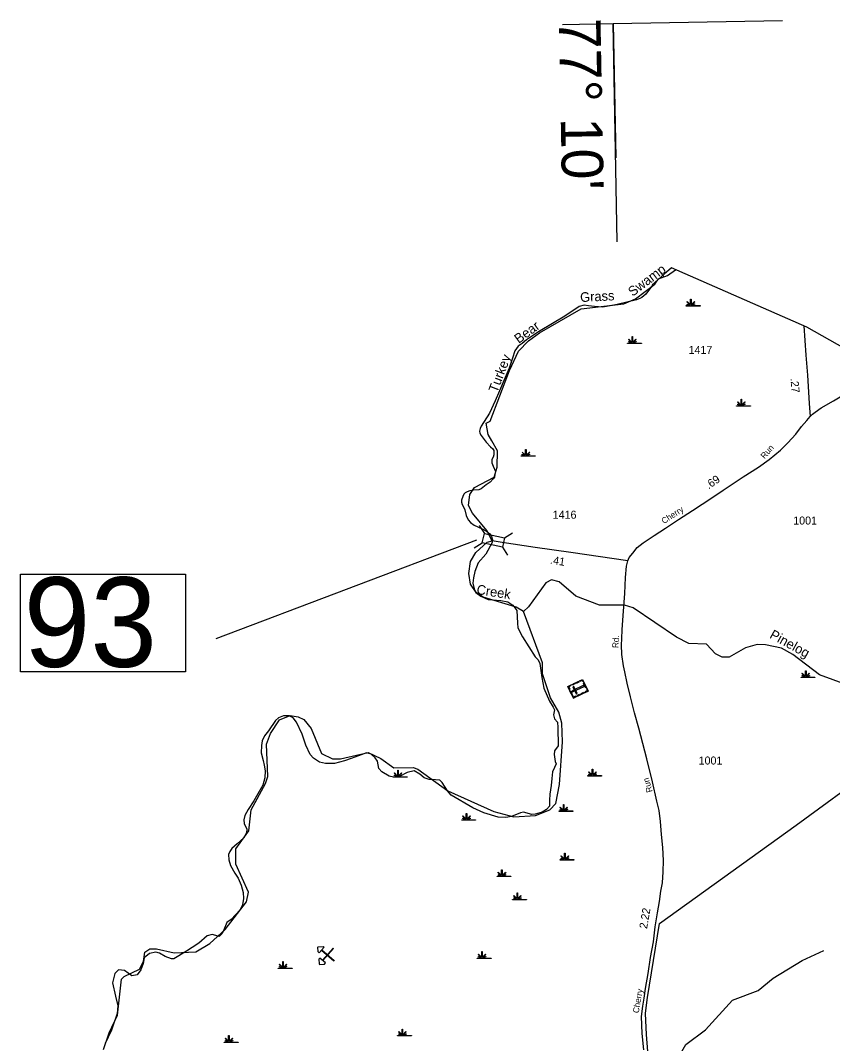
# Model space of a CAD drawing. Extents: x 2532689 to 2764727, y 536648 to 732970.
# Drawn here: x 2534688 to 2547375, y 716987 to 732970 of the extents above; entities that cross this region are included whole.
import ezdxf

# ---------------------------------------------------------------- set-up
doc = ezdxf.new("R2010")
doc.units = 0
for name, color, linetype in [('Exist Boundary Land Use US Fish and Wildlife Service', 7, 'Continuous'), ('Exist Boundary Political CountyLine', 7, 'Continuous'), ('Exist Cultural Cemetery CELL', 7, 'Continuous'), ('Exist Geographical Pit Clay CELL', 7, 'Continuous'), ('Exist Hydrographic Creek Single Shore', 7, 'Continuous'), ('Exist Hydrographic Creek Single Shore Label', 7, 'Continuous'), ('Exist Hydrographic Swamp CELL', 7, 'Continuous'), ('Exist Road Secondary Mileage Hundredths English Label', 7, 'Continuous'), ('Exist Road Secondary Structure Standard Bridge CELL', 7, 'Continuous'), ('Exist Road Secondary Structure Standard Bridge Number Label', 7, 'Continuous'), ('Exist Road Secondary Type 51 Attributed', 7, 'Continuous'), ('Exist Road Secondary Type 51 Label', 7, 'Continuous'), ('Exist Road Secondary Type 51 Number Label', 7, 'Continuous'), ('Map Preparation Longitude Latitude Label', 7, 'Continuous'), ('Map Preparation Longitude Latitude Lines', 7, 'Continuous')]:
    doc.layers.add(name, color=color, linetype=linetype)

msp = doc.modelspace()

# ---------------------------------------------------------------- linework, layer by layer
at = {"layer": 'Exist Boundary Land Use US Fish and Wildlife Service'}
msp.add_lwpolyline([(2544659, 714687), (2544467, 717126), (2544455, 717454), (2544465, 717546), (2544486, 717704), (2544673, 718860), (2546809, 720401), (2549173, 722126)], dxfattribs=at)
at = {"layer": 'Exist Boundary Political CountyLine'}
for points in [[(2544857, 729105), (2544743, 729008), (2544555, 728841), (2544562, 728834), (2544459, 728692), (2544398, 728642), (2544367, 728625), (2544314, 728603), (2544161, 728571), (2544012, 728532), (2543899, 728511), (2543786, 728490), (2543654, 728500), (2543564, 728513), (2543497, 728523), (2543419, 728499), (2543192, 728350), (2542780, 728103), (2542596, 727982), (2542529, 727925), (2542462, 727881), (2542410, 727809), (2542375, 727692), (2542321, 727539), (2542261, 727394), (2542174, 727183), (2542103, 727026), (2542015, 726835), (2541887, 726633)], [(2594930, 702539), (2594125, 702951), (2591448, 704307), (2588259, 705761), (2583625, 707815), (2577241, 711578), (2574077, 712998), (2571328, 714581), (2560378, 720855), (2555265, 723493), (2546974, 728176), (2544857, 729105)], [(2541887, 726633), (2541871, 726596), (2541862, 726556), (2541866, 726521), (2541885, 726485), (2541966, 726383), (2542030, 726309), (2542068, 726276), (2542083, 726250), (2542085, 726225), (2542086, 726183), (2542076, 726148), (2542053, 726112), (2542050, 726059), (2542073, 726008), (2542095, 725959), (2542109, 725924), (2542101, 725875), (2542094, 725836), (2542075, 725808), (2542029, 725759), (2541962, 725714), (2541888, 725655), (2541851, 725638), (2541766, 725632), (2541710, 725622), (2541665, 725608), (2541635, 725592), (2541614, 725567), (2541598, 725533), (2541581, 725475), (2541578, 725443), (2541587, 725409), (2541616, 725359), (2541629, 725325), (2541654, 725235), (2541684, 725170), (2541721, 725128), (2541776, 725083), (2541901, 725026), (2541969, 724993), (2542019, 724950), (2542045, 724906), (2542062, 724854), (2542058, 724813), (2541957, 724632), (2541837, 724497), (2541787, 724363), (2541768, 724263), (2541758, 724178), (2541778, 724093), (2541805, 724035), (2541882, 723975), (2541994, 723925), (2542191, 723910), (2542301, 723888), (2542380, 723833), (2542445, 723750), (2542453, 723553), (2542458, 723479), (2542532, 723339), (2542732, 723030), (2542777, 722980), (2542802, 722923), (2542836, 722703), (2542866, 722539), (2542951, 722334), (2543011, 722244), (2543031, 722199), (2543016, 722120), (2543031, 722060), (2543076, 722005), (2543086, 721925), (2543091, 721636), (2543031, 721559), (2543026, 721504), (2543041, 721394), (2543056, 721359), (2543031, 721299), (2543001, 721230), (2542991, 721125), (2542981, 721020), (2542961, 720885), (2542956, 720788), (2542951, 720693), (2542906, 720644), (2542841, 720604), (2542732, 720569), (2542677, 720564), (2542547, 720599), (2542498, 720589), (2542358, 720534), (2542273, 720519), (2542154, 720524), (2541925, 720589), (2541755, 720668), (2541416, 720868), (2541361, 720935), (2541277, 721065), (2541242, 721100), (2541172, 721105)], [(2541172, 721105), (2541072, 721110), (2540998, 721140), (2540928, 721195), (2540838, 721247), (2540729, 721222), (2540609, 721157), (2540514, 721147), (2540449, 721162), (2540335, 721232), (2540285, 721282), (2540265, 721397), (2540230, 721451), (2540170, 721506), (2540096, 721526), (2539971, 721481), (2539856, 721441), (2539752, 721402), (2539592, 721362), (2539453, 721362), (2539358, 721382), (2539268, 721446), (2539214, 721501), (2539149, 721646), (2539089, 721820), (2538999, 722005), (2538950, 722077), (2538885, 722107), (2538800, 722107), (2538720, 722077), (2538675, 722035), (2538561, 721870), (2538501, 721796), (2538466, 721716), (2538456, 721641), (2538451, 721526), (2538479, 721410), (2538496, 721334), (2538511, 721247), (2538506, 721137), (2538476, 721023), (2538376, 720852), (2538332, 720777), (2538244, 720642), (2538192, 720550), (2538177, 720483), (2538185, 720425), (2538227, 720338), (2538219, 720281), (2538177, 720198), (2538072, 720106), (2537993, 720033), (2537958, 719985), (2537938, 719940), (2537943, 719856), (2537968, 719766), (2538040, 719651), (2538092, 719568), (2538137, 719463), (2538167, 719346), (2538175, 719251), (2538155, 719156), (2538115, 719071), (2537980, 718926), (2537913, 718876), (2537866, 718763), (2537838, 718704), (2537791, 718661), (2537739, 718674), (2537684, 718689), (2537604, 718669), (2537474, 718554), (2537372, 718488), (2537283, 718428), (2537086, 718312), (2537046, 718312), (2536951, 718345), (2536862, 718397), (2536802, 718412), (2536702, 718396), (2536622, 718326), (2536607, 718236), (2536568, 718136), (2536513, 718062), (2536428, 718047), (2536313, 718126), (2536219, 718141), (2536164, 718082), (2536124, 717937), (2536174, 717727), (2536209, 717578), (2536199, 717458), (2536109, 717196), (2536014, 716987)]]:
    msp.add_lwpolyline(points, dxfattribs=at)
at = {"layer": 'Exist Cultural Cemetery CELL'}
for points in [[(2543326, 722385), (2543240, 722565), (2543470, 722674), (2543556, 722494)], [(2543350, 722604), (2543311, 722586), (2543306, 722596), (2543346, 722615)], [(2543410, 722633), (2543371, 722614), (2543366, 722624), (2543405, 722643)], [(2543485, 722644), (2543474, 722639), (2543465, 722659), (2543428, 722642), (2543423, 722652), (2543470, 722674)], [(2543521, 722541), (2543484, 722618), (2543495, 722623), (2543531, 722546)], [(2543280, 722583), (2543284, 722573), (2543255, 722559), (2543273, 722523), (2543263, 722518), (2543240, 722565)], [(2543294, 722452), (2543272, 722499), (2543282, 722503), (2543305, 722457)], [(2543365, 722403), (2543360, 722414), (2543331, 722400), (2543314, 722436), (2543304, 722432), (2543326, 722385)], [(2543306, 722496), (2543314, 722479), (2543497, 722566), (2543489, 722583)], [(2543370, 722451), (2543387, 722459), (2543336, 722565), (2543319, 722557)], [(2543432, 722435), (2543393, 722417), (2543388, 722427), (2543427, 722446)], [(2543493, 722464), (2543454, 722446), (2543449, 722456), (2543488, 722475)], [(2543542, 722524), (2543531, 722519), (2543541, 722499), (2543504, 722482), (2543509, 722472), (2543556, 722494)]]:
    msp.add_lwpolyline(points, close=True, dxfattribs=at)
at = {"layer": 'Exist Geographical Pit Clay CELL'}
for points in [[(2539340, 718500), (2539416, 718505), (2539433, 718490), (2539356, 718403), (2539339, 718418), (2539334, 718493)], [(2539392, 718443), (2539397, 718449), (2539588, 718282), (2539583, 718276)], [(2539405, 718288), (2539411, 718282), (2539579, 718473), (2539573, 718479)], [(2539361, 718224), (2539437, 718229), (2539452, 718246), (2539365, 718323), (2539349, 718306), (2539354, 718230)]]:
    msp.add_lwpolyline(points, close=True, dxfattribs=at)
at = {"layer": 'Exist Hydrographic Creek Single Shore'}
for points in [[(2544658, 728936), (2544798, 728987), (2544922, 729076)], [(2541965, 726679), (2542024, 726711), (2542326, 727502), (2542469, 727803), (2542626, 727967), (2542799, 728092), (2543449, 728463), (2544115, 728543), (2544297, 728622), (2544601, 728851), (2544658, 728936)], [(2542545, 723738), (2542435, 723803), (2541916, 723959), (2541806, 724033), (2541720, 724165), (2541692, 724331), (2541721, 724516), (2541802, 724657), (2541982, 724819), (2542060, 724838), (2541972, 725002), (2541750, 725275), (2541689, 725391), (2541711, 725566), (2541784, 725674), (2542090, 725837), (2542136, 725990), (2542141, 726247), (2542053, 726404), (2541994, 726503), (2541965, 726679)], [(2548262, 722352), (2548219, 722393), (2547968, 722455), (2547171, 722747), (2546757, 723066), (2546580, 723163), (2546329, 723216), (2546196, 723223), (2546014, 723170), (2545758, 723022), (2545650, 723021), (2545549, 723076), (2545404, 723224), (2545129, 723236), (2544936, 723333), (2544260, 723795), (2544126, 723835), (2543735, 723836), (2543365, 723978), (2543102, 724198), (2542986, 724229), (2542895, 724186), (2542627, 723807), (2542545, 723738)], [(2538734, 722044), (2538900, 722113), (2539025, 722092), (2539118, 722050), (2539228, 721910), (2539394, 721516), (2539562, 721434), (2539687, 721436), (2540119, 721535), (2540320, 721439), (2540523, 721293), (2540823, 721298), (2540898, 721275), (2541363, 720933), (2542085, 720614), (2542395, 720528), (2542736, 720552), (2542960, 720640), (2543050, 720738), (2543111, 721033), (2543157, 721701), (2543144, 721990), (2543099, 722165), (2542970, 722387), (2542846, 722762), (2542843, 722936), (2542545, 723738)], [(2535987, 716893), (2536074, 717153), (2536202, 717430), (2536267, 717991), (2536307, 718032), (2536547, 718147), (2536612, 718271), (2536634, 718413), (2536708, 718465), (2536816, 718466), (2537092, 718405), (2537426, 718419), (2537647, 718549), (2537886, 718769), (2538220, 719200), (2538250, 719352), (2538051, 719790), (2538055, 720030), (2538258, 720311), (2538293, 720637), (2538519, 721047), (2538551, 721157), (2538532, 721665), (2538596, 721832), (2538734, 722044)], [(2543842, 712954), (2543815, 713071), (2543790, 713096), (2543716, 713461), (2543696, 714117), (2543625, 714360), (2543630, 714541), (2543910, 715173), (2544138, 715451), (2544352, 715598), (2544550, 715701), (2544656, 715827), (2544727, 716086), (2544748, 716280), (2544861, 716488), (2544980, 716792), (2545085, 716970), (2545389, 717199), (2545814, 717666), (2546212, 717814), (2546450, 718010), (2546903, 718285), (2547237, 718442)]]:
    msp.add_lwpolyline(points, dxfattribs=at)
at = {"layer": 'Exist Hydrographic Swamp CELL'}
for points in [[(2545087, 728517), (2545140, 728517), (2545142, 728520), (2545103, 728535), (2545106, 728540), (2545144, 728525), (2545146, 728527), (2545101, 728572), (2545106, 728577), (2545152, 728532), (2545158, 728534), (2545158, 728617), (2545165, 728617), (2545165, 728534), (2545172, 728532), (2545217, 728577), (2545222, 728572), (2545178, 728527), (2545180, 728524), (2545220, 728542), (2545223, 728537), (2545182, 728520), (2545184, 728517), (2545305, 728517), (2545305, 728509), (2545087, 728509)], [(2544172, 727929), (2544225, 727929), (2544227, 727933), (2544188, 727948), (2544191, 727953), (2544229, 727937), (2544231, 727940), (2544186, 727985), (2544191, 727990), (2544237, 727944), (2544243, 727947), (2544243, 728030), (2544250, 728030), (2544250, 727947), (2544257, 727944), (2544302, 727990), (2544307, 727985), (2544263, 727940), (2544265, 727936), (2544305, 727955), (2544308, 727950), (2544267, 727932), (2544269, 727929), (2544390, 727929), (2544390, 727922), (2544172, 727922)], [(2545875, 726952), (2545927, 726952), (2545929, 726956), (2545891, 726971), (2545894, 726976), (2545932, 726960), (2545933, 726963), (2545889, 727008), (2545894, 727013), (2545939, 726967), (2545946, 726970), (2545946, 727053), (2545953, 727053), (2545953, 726970), (2545959, 726967), (2546005, 727013), (2546010, 727008), (2545965, 726963), (2545967, 726960), (2546008, 726978), (2546011, 726973), (2545970, 726955), (2545971, 726952), (2546092, 726952), (2546092, 726945), (2545875, 726945)], [(2542510, 726168), (2542562, 726168), (2542564, 726171), (2542526, 726186), (2542529, 726192), (2542567, 726176), (2542568, 726179), (2542524, 726223), (2542529, 726228), (2542574, 726183), (2542581, 726185), (2542581, 726268), (2542588, 726268), (2542588, 726185), (2542594, 726183), (2542639, 726228), (2542645, 726223), (2542600, 726179), (2542602, 726175), (2542643, 726194), (2542645, 726189), (2542604, 726171), (2542606, 726168), (2542727, 726168), (2542727, 726161), (2542510, 726161)], [(2546883, 722711), (2546935, 722711), (2546937, 722715), (2546899, 722730), (2546902, 722735), (2546940, 722719), (2546941, 722722), (2546897, 722767), (2546902, 722772), (2546947, 722726), (2546954, 722729), (2546954, 722812), (2546961, 722812), (2546961, 722729), (2546967, 722726), (2547012, 722772), (2547018, 722767), (2546973, 722722), (2546975, 722718), (2547016, 722737), (2547019, 722732), (2546978, 722714), (2546979, 722711), (2547100, 722711), (2547100, 722704), (2546883, 722704)], [(2540512, 721156), (2540564, 721156), (2540566, 721160), (2540528, 721175), (2540531, 721180), (2540569, 721164), (2540570, 721167), (2540526, 721212), (2540531, 721217), (2540576, 721171), (2540583, 721174), (2540583, 721257), (2540590, 721257), (2540590, 721174), (2540596, 721171), (2540642, 721217), (2540647, 721212), (2540602, 721167), (2540604, 721163), (2540645, 721182), (2540648, 721177), (2540607, 721159), (2540608, 721156), (2540729, 721156), (2540729, 721149), (2540512, 721149)], [(2543551, 721173), (2543603, 721173), (2543605, 721177), (2543567, 721192), (2543570, 721197), (2543608, 721181), (2543609, 721184), (2543565, 721229), (2543570, 721234), (2543615, 721188), (2543621, 721191), (2543621, 721274), (2543629, 721274), (2543629, 721191), (2543635, 721188), (2543680, 721234), (2543685, 721229), (2543641, 721184), (2543643, 721181), (2543684, 721199), (2543686, 721194), (2543645, 721176), (2543647, 721173), (2543768, 721173), (2543768, 721166), (2543551, 721166)], [(2543102, 720620), (2543154, 720621), (2543156, 720624), (2543118, 720639), (2543121, 720644), (2543159, 720628), (2543160, 720631), (2543116, 720676), (2543121, 720681), (2543166, 720636), (2543173, 720638), (2543173, 720721), (2543180, 720721), (2543180, 720638), (2543186, 720636), (2543231, 720681), (2543237, 720676), (2543192, 720631), (2543194, 720628), (2543235, 720646), (2543237, 720641), (2543196, 720623), (2543198, 720621), (2543319, 720620), (2543319, 720613), (2543102, 720613)], [(2541582, 720482), (2541635, 720482), (2541637, 720486), (2541599, 720501), (2541602, 720506), (2541639, 720490), (2541641, 720493), (2541596, 720538), (2541602, 720543), (2541647, 720497), (2541653, 720500), (2541653, 720583), (2541660, 720583), (2541660, 720500), (2541667, 720497), (2541712, 720543), (2541717, 720538), (2541673, 720493), (2541675, 720490), (2541716, 720508), (2541718, 720503), (2541677, 720485), (2541679, 720482), (2541800, 720482), (2541800, 720475), (2541582, 720475)], [(2543119, 719860), (2543172, 719860), (2543174, 719864), (2543135, 719879), (2543138, 719884), (2543176, 719868), (2543177, 719871), (2543133, 719916), (2543138, 719921), (2543183, 719875), (2543190, 719878), (2543190, 719961), (2543197, 719961), (2543197, 719878), (2543203, 719875), (2543249, 719921), (2543254, 719916), (2543209, 719871), (2543211, 719867), (2543252, 719886), (2543255, 719881), (2543214, 719863), (2543215, 719860), (2543336, 719860), (2543336, 719853), (2543119, 719853)], [(2542135, 719601), (2542187, 719601), (2542189, 719605), (2542151, 719620), (2542154, 719625), (2542192, 719609), (2542193, 719612), (2542149, 719656), (2542154, 719662), (2542199, 719616), (2542206, 719619), (2542206, 719702), (2542213, 719702), (2542213, 719619), (2542219, 719616), (2542265, 719662), (2542270, 719656), (2542225, 719612), (2542227, 719608), (2542268, 719627), (2542271, 719622), (2542230, 719604), (2542231, 719601), (2542352, 719601), (2542352, 719594), (2542135, 719594)], [(2542376, 719238), (2542429, 719238), (2542431, 719242), (2542393, 719257), (2542396, 719262), (2542433, 719246), (2542435, 719249), (2542391, 719294), (2542396, 719299), (2542441, 719253), (2542447, 719256), (2542447, 719339), (2542455, 719339), (2542455, 719256), (2542461, 719253), (2542506, 719299), (2542511, 719294), (2542467, 719249), (2542469, 719245), (2542510, 719264), (2542512, 719259), (2542471, 719241), (2542473, 719238), (2542594, 719238), (2542594, 719231), (2542376, 719231)], [(2541824, 718323), (2541877, 718323), (2541879, 718326), (2541840, 718341), (2541843, 718346), (2541881, 718330), (2541883, 718333), (2541838, 718378), (2541843, 718383), (2541889, 718338), (2541895, 718340), (2541895, 718423), (2541902, 718423), (2541902, 718340), (2541908, 718338), (2541954, 718383), (2541959, 718378), (2541914, 718333), (2541916, 718330), (2541957, 718348), (2541960, 718343), (2541919, 718325), (2541920, 718323), (2542041, 718323), (2542041, 718315), (2541824, 718315)], [(2538716, 718167), (2538769, 718167), (2538771, 718171), (2538733, 718186), (2538736, 718191), (2538773, 718175), (2538775, 718178), (2538730, 718222), (2538736, 718228), (2538781, 718182), (2538787, 718184), (2538787, 718268), (2538794, 718268), (2538794, 718184), (2538801, 718182), (2538846, 718228), (2538851, 718222), (2538807, 718178), (2538809, 718174), (2538850, 718193), (2538852, 718188), (2538811, 718170), (2538813, 718167), (2538934, 718167), (2538934, 718160), (2538716, 718160)], [(2540581, 717113), (2540634, 717113), (2540636, 717117), (2540597, 717132), (2540600, 717137), (2540638, 717121), (2540639, 717124), (2540595, 717168), (2540600, 717174), (2540645, 717128), (2540652, 717130), (2540652, 717214), (2540659, 717214), (2540659, 717130), (2540665, 717128), (2540711, 717174), (2540716, 717168), (2540671, 717124), (2540673, 717120), (2540714, 717139), (2540717, 717134), (2540676, 717116), (2540677, 717113), (2540798, 717113), (2540798, 717106), (2540581, 717106)], [(2537870, 717009), (2537923, 717009), (2537925, 717013), (2537887, 717028), (2537890, 717033), (2537927, 717017), (2537929, 717020), (2537884, 717065), (2537890, 717070), (2537935, 717024), (2537941, 717027), (2537941, 717110), (2537948, 717110), (2537948, 717027), (2537955, 717024), (2538000, 717070), (2538005, 717065), (2537961, 717020), (2537963, 717017), (2538004, 717035), (2538006, 717030), (2537965, 717012), (2537967, 717009), (2538088, 717009), (2538088, 717002), (2537870, 717002)]]:
    msp.add_lwpolyline(points, close=True, dxfattribs=at)
at = {"layer": 'Exist Road Secondary Structure Standard Bridge CELL'}
for p, q in [((2541857, 725080), (2541936, 724956)), ((2542250, 724885), (2542374, 724964)), ((2541779, 724730), (2541903, 724809)), ((2542219, 724742), (2542298, 724618))]:
    msp.add_line(p, q, dxfattribs=at)
msp.add_lwpolyline([(2541936, 724956), (2542251, 724886), (2542218, 724739), (2541903, 724809)], close=True, dxfattribs=at)
at = {"layer": 'Exist Road Secondary Structure Standard Bridge Number Label'}
msp.add_line((2541814, 724850), (2537739, 723312), dxfattribs=at)
msp.add_lwpolyline([(2534688, 724321), (2537265, 724321), (2537265, 722792), (2534688, 722792)], close=True, dxfattribs=at)
at = {"layer": 'Exist Road Secondary Type 51 Attributed'}
for points in [[(2546925, 728197), (2546960, 727743), (2546982, 727430), (2547012, 726987), (2547027, 726783)], [(2547027, 726783), (2547063, 726820), (2547104, 726853), (2547198, 726916), (2547391, 727029), (2547717, 727228), (2547956, 727376), (2548170, 727501)], [(2544179, 724529), (2544200, 724581), (2544253, 724646), (2544323, 724737), (2544416, 724807), (2544590, 724924), (2544764, 725036), (2544971, 725172), (2545190, 725312), (2545489, 725513), (2545668, 725631), (2545981, 725840), (2546218, 725993), (2546386, 726111), (2546561, 726256), (2546676, 726370), (2546801, 726508), (2546893, 726624), (2546972, 726719), (2547027, 726783)], [(2544179, 724529), (2543285, 724658), (2542727, 724736), (2542215, 724816), (2542060, 724838)], [(2544429, 716891), (2544402, 717146), (2544393, 717411), (2544410, 717571), (2544431, 717698), (2544455, 717845), (2544494, 718079), (2544533, 718331), (2544577, 718576), (2544606, 718812), (2544642, 719028), (2544673, 719208), (2544695, 719366), (2544717, 719499), (2544729, 719667), (2544734, 719845), (2544724, 720052), (2544703, 720251), (2544690, 720456), (2544665, 720628), (2544632, 720771), (2544562, 721076), (2544474, 721434), (2544348, 721913), (2544284, 722154), (2544220, 722405), (2544168, 722618), (2544133, 722792), (2544110, 722886), (2544081, 723064), (2544079, 723215), (2544085, 723307), (2544091, 723457), (2544109, 723743), (2544132, 724018), (2544142, 724270), (2544157, 724444), (2544179, 724529)]]:
    msp.add_lwpolyline(points, dxfattribs=at)
at = {"layer": 'Map Preparation Longitude Latitude Lines'}
for points in [[(2543154, 732906), (2543949, 732920), (2546594, 732970)], [(2544012, 729512), (2543949, 732920), (2543988, 730822)]]:
    msp.add_lwpolyline(points, dxfattribs=at)

# ---------------------------------------------------------------- texts
at = {"layer": 'Exist Hydrographic Creek Single Shore Label'}
for s, rotation, p in [('Swamp', 36.9872, (2544252, 728651)), ('Grass', 3.1459, (2543436, 728570)), ('Bear', 35.8798, (2542472, 727916)), ('Turkey', 69.0844, (2542136, 727145)), ('Creek', 351.0418, (2541807, 724011)), ('Pinelog', 331.0848, (2546380, 723330))]:
    msp.add_text(s, height=150, rotation=rotation, dxfattribs=at).set_placement(p)
at = {"layer": 'Exist Road Secondary Mileage Hundredths English Label'}
for s, rotation, p in [('.27', 274.8369, (2546718, 727378)), ('.69', 34.5259, (2545440, 725642)), ('.41', 350.8245, (2542957, 724485)), ('2.22', 80.2366, (2544477, 718773))]:
    msp.add_text(s, height=125, rotation=rotation, dxfattribs=at).set_placement(p)
at = {"layer": 'Exist Road Secondary Structure Standard Bridge Number Label'}
msp.add_text('93', height=1400, dxfattribs=at).set_placement((2534739, 722871))
at = {"layer": 'Exist Road Secondary Type 51 Label'}
for s, rotation, p in [('Run', 49.1838, (2546314, 726114)), ('Cherry', 33.1967, (2544741, 725100)), ('Rd.', 86.2081, (2544027, 723163)), ('Run', 106.2698, (2544566, 720924)), ('Cherry', 79.6462, (2544346, 717456))]:
    msp.add_text(s, height=95, rotation=rotation, dxfattribs=at).set_placement(p)
at = {"layer": 'Exist Road Secondary Type 51 Number Label'}
for s, p in [('1417', (2545126, 727761)), ('1416', (2543003, 725186)), ('1001', (2546761, 725095)), ('1001', (2545283, 721346))]:
    msp.add_text(s, height=125, dxfattribs=at).set_placement(p)
at = {"layer": 'Map Preparation Longitude Latitude Label'}
msp.add_text("77° 10'", height=650, rotation=271.0582, dxfattribs=at).set_placement((2543100, 733002))

doc.saveas('drawing.dxf')
